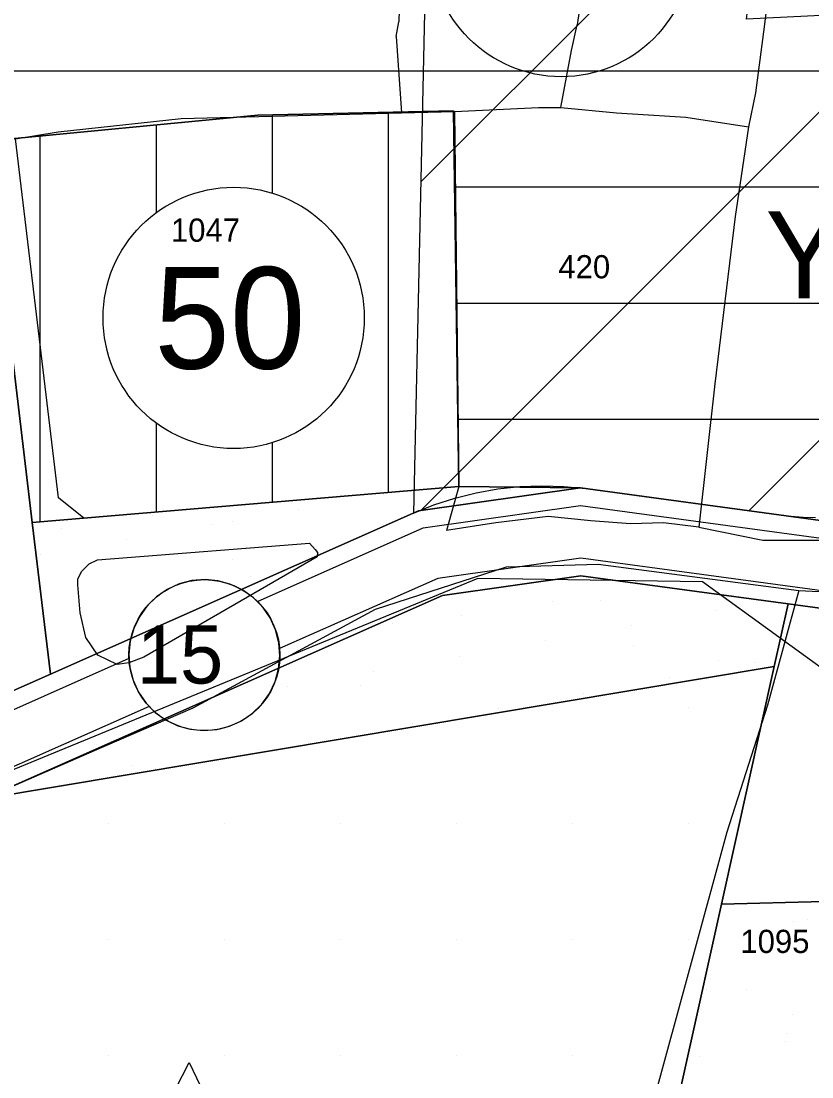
# Model space of a CAD drawing. Extents: x 410727 to 412947, y 4463506 to 4466382.
# Drawn here: x 410944.2 to 411080.4, y 4465992.7 to 4466174.6 of the extents above; entities that cross this region are included whole.
import ezdxf

# ---------------------------------------------------------------- set-up
doc = ezdxf.new("R2010")
doc.units = 0
for name, color, linetype in [('ADAKENARI', 7, 'Continuous'), ('KALDIRIM', 7, 'Continuous'), ('KDS_PARSEL_NO', 7, 'Continuous'), ('KDS_PL', 7, 'Continuous'), ('PL_AYA_PARK_DINLENME', 7, 'Continuous'), ('PL_K_TALI_IS_MER', 7, 'Continuous'), ('PL_KON_MEV_050', 7, 'Continuous'), ('PL_KON_ONE_50', 7, 'Continuous'), ('PL_OZEL_EGITIM', 7, 'Continuous'), ('PL_SAY_SAGLIK_TESIS', 7, 'Continuous'), ('sembol', 7, 'Continuous'), ('sm_yol_beyaz', 7, 'Continuous'), ('sm_yol_genisligi', 7, 'Continuous'), ('SNR_KOYLER', 7, 'Continuous'), ('SNR_TR_AZGELISME', 7, 'Continuous'), ('TR_AZYOGUNLUK_MESKUN', 7, 'Continuous'), ('TR_GELİŞME_KONUT_ÇOKAZ', 7, 'Continuous'), ('TR_OZEL_EGITIM', 7, 'Continuous'), ('TR_PARKALANI', 7, 'Continuous'), ('TR_TİCARET', 7, 'Continuous'), ('YAZI_jeolojik_durum', 7, 'Continuous'), ('Yerlesime_uygunluk_sınırı', 7, 'Continuous')]:
    doc.layers.add(name, color=color, linetype=linetype)

msp = doc.modelspace()

# ---------------------------------------------------------------- linework, layer by layer
at = {"layer": 'ADAKENARI'}
for p, q in [((410984.99, 4466158.37), (410938.28, 4466153.9)), ((411018.73, 4466159.08), (410984.99, 4466158.37)), ((411019.64, 4466094.39), (411018.73, 4466159.08)), ((411040.6, 4466094.16), (411019.64, 4466094.39)), ((411083.21, 4466088.38), (411040.6, 4466094.16))]:
    msp.add_line(p, q, dxfattribs=at)
for points in [[(411019.64, 4466094.39), (410946.16, 4466088.17), (410940.58, 4466134.71), (410938.28, 4466153.9), (410984.99, 4466158.37), (411018.73, 4466159.08), (411019.64, 4466094.39)], [(410940.58, 4466134.71), (410946.16, 4466088.17), (410949.29, 4466062.09), (410932.63, 4466054.71), (410890.07, 4466042.42), (410861.68, 4466035.58), (410832.1, 4466067.18), (410861.94, 4466095.56), (410895.48, 4466136.13), (410940.58, 4466134.71)], [(411132.14, 4466081.75), (411147.89, 4466089.51), (411156.49, 4466097.39), (411117.76, 4466023.84), (411064.87, 4466022.46), (411073.95, 4466063.4), (411076.34, 4466074.17), (411083.51, 4466073.2), (411132.14, 4466081.75)], [(411012.66, 4466090.19), (410949.29, 4466062.09), (410946.16, 4466088.17), (411019.64, 4466094.39), (411040.6, 4466094.16), (411012.66, 4466090.19)], [(411073.95, 4466063.4), (410937.77, 4466040.58), (411016.83, 4466075.63), (411040.65, 4466079.02), (411076.34, 4466074.17), (411073.95, 4466063.4)], [(410887.08, 4465997.07), (410889.8, 4466010.71), (410893.2, 4466027.74), (410893.9, 4466027.91), (410937.77, 4466040.58), (411073.95, 4466063.4), (411064.87, 4466022.46), (411041.23, 4465915.91), (410930.02, 4465892.38), (410878.63, 4465910.07), (410880.97, 4465951.25), (410881.64, 4465963), (410882.74, 4465970.47), (410885.14, 4465986.69), (410887.08, 4465997.07)], [(411041.23, 4465915.91), (411064.87, 4466022.46), (411117.76, 4466023.84), (411081.79, 4465955.55), (411117.13, 4465936.94), (411082.07, 4465924.54), (411082.97, 4465906.06), (411094.38, 4465893.75), (411095.5, 4465888.94), (411140, 4465889.38), (411204, 4465889.97), (411200.96, 4465897.85), (411190.46, 4465910.39), (411170, 4465921.75), (411155, 4465929), (411125.66, 4465939.96), (411143.96, 4465946.27), (411155.98, 4465967.98), (411178.81, 4465960.97), (411207.01, 4465952.32), (411232.5, 4465944.5), (411260, 4465940.47), (411281.5, 4465952.98), (411373.01, 4465940.76)]]:
    msp.add_lwpolyline(points, dxfattribs=at)
at = {"layer": 'KALDIRIM'}
for points in [[(410984.94, 4466074.62), (411013.49, 4466087.27), (411040.61, 4466091.13), (411083.27, 4466085.34), (411128.38, 4466093.27), (411141.05, 4466099.51), (411189.58, 4466143.97), (411190.55, 4466144.96), (411191.42, 4466146.05), (411192.16, 4466147.22), (411192.78, 4466148.47), (411193.26, 4466149.77), (411193.6, 4466151.12), (411193.8, 4466152.5), (411193.85, 4466153.88), (411193.32, 4466188.89)], [(411338.13, 4466004.27), (411326.82, 4466006.63), (411307.37, 4466018.9), (411272.72, 4466063.22), (411200.86, 4466131.17), (411199.58, 4466132.17), (411198.14, 4466132.91), (411196.58, 4466133.37), (411194.96, 4466133.54), (411193.34, 4466133.4), (411191.78, 4466132.96), (411190.32, 4466132.24), (411189.03, 4466131.26), (411146.18, 4466092.01), (411131.2, 4466084.63), (411083.45, 4466076.24), (411040.64, 4466082.04), (411015.99, 4466078.54), (410988.76, 4466066.47)], [(410793.68, 4466016.13), (410890.83, 4466039.51), (410933.65, 4466051.88), (410962.82, 4466064.81)], [(410966.29, 4466056.5), (410936.74, 4466043.41), (410893.14, 4466030.81), (410793.57, 4466006.85)]]:
    msp.add_lwpolyline(points, dxfattribs=at)
at = {"layer": 'KDS_PL'}
for p, q in [((411009.79, 4466197.41), (411009.29, 4466174.42)), ((411074.69, 4466193.46), (411072.1, 4466172.69)), ((411042.48, 4466190.49), (411040.02, 4466173.92)), ((411008.85, 4466171.88), (411009.29, 4466174.42)), ((411039.05, 4466169.48), (411040.02, 4466173.92)), ((411072.1, 4466172.69), (411070.74, 4466162.18)), ((411008.85, 4466171.88), (411009.73, 4466158.78)), ((411037.21, 4466159.7), (411039.05, 4466169.48)), ((411070.74, 4466162.18), (411069.51, 4466156.37)), ((411018.9, 4466159.01), (411033.34, 4466159.7)), ((411033.34, 4466159.7), (411037.21, 4466159.7)), ((411037.21, 4466159.7), (411046.79, 4466158.78)), ((410950.62, 4466155.49), (410971.78, 4466157.81)), ((410971.78, 4466157.81), (411009.73, 4466158.78)), ((411009.73, 4466158.78), (411018.9, 4466159.01)), ((411018.9, 4466159.01), (411019.64, 4466094.39)), ((411046.79, 4466158.78), (411058.75, 4466158.04)), ((411058.75, 4466158.04), (411069.51, 4466156.37)), ((411069.51, 4466156.37), (411067.22, 4466140.89)), ((410943.27, 4466154.29), (410950.62, 4466155.49)), ((410950.69, 4466092.45), (410943.27, 4466154.29)), ((411067.22, 4466140.89), (411063.73, 4466112.11)), ((411063.73, 4466112.11), (411060.96, 4466087.38)), ((411019.64, 4466094.39), (410979.9, 4466091.02)), ((411019.64, 4466094.39), (411017.51, 4466086.83)), ((410955.02, 4466088.92), (410950.69, 4466092.45)), ((410979.9, 4466091.02), (410955.02, 4466088.92)), ((411035, 4466089.23), (411025.98, 4466088.12)), ((411042.37, 4466088.49), (411035, 4466089.23)), ((411049.18, 4466087.94), (411042.37, 4466088.49)), ((411025.98, 4466088.12), (411017.51, 4466086.83)), ((411054.89, 4466088.12), (411049.18, 4466087.94)), ((411060.96, 4466087.38), (411054.89, 4466088.12)), ((411060.96, 4466087.38), (411072.01, 4466085.17)), ((411072.01, 4466085.17), (411084.35, 4466085.17)), ((410957.37, 4466081.79), (410993.91, 4466084.63)), ((410993.91, 4466084.63), (410994.91, 4466083.56)), ((410994.91, 4466083.56), (410995.27, 4466083.03)), ((410995.27, 4466083.03), (410995.21, 4466082.26)), ((410955.95, 4466081.08), (410957.37, 4466081.79)), ((410995.21, 4466082.26), (410965.4, 4466065.03)), ((410954, 4466078.49), (410954.71, 4466079.79)), ((410954.71, 4466079.79), (410955.95, 4466081.08)), ((411005.27, 4466073.27), (411027.84, 4466080.59)), ((411027.84, 4466080.59), (411043.65, 4466081.03)), ((411043.65, 4466081.03), (411078.18, 4466076.46)), ((410954, 4466077.48), (410954, 4466078.49)), ((410954.42, 4466072.64), (410954, 4466077.48)), ((411078.18, 4466076.46), (411072.77, 4466056.71)), ((411078.18, 4466076.46), (411083.99, 4466076.22)), ((410955.36, 4466068.39), (410954.42, 4466072.64)), ((410973.89, 4466056.27), (411005.27, 4466073.27)), ((410957.43, 4466065.32), (410955.36, 4466068.39)), ((410960.79, 4466063.73), (410957.43, 4466065.32)), ((410965.4, 4466065.03), (410962.8, 4466064.02)), ((410962.8, 4466064.02), (410960.79, 4466063.73)), ((410956.89, 4466048.9), (410973.89, 4466056.27)), ((411072.77, 4466056.71), (411065.8, 4466034.87)), ((410937.77, 4466040.58), (410956.89, 4466048.9)), ((411065.8, 4466034.87), (411048.33, 4465971))]:
    msp.add_line(p, q, dxfattribs=at)
at = {"layer": 'PL_AYA_PARK_DINLENME'}
for points in [[(411012.66, 4466090.19), (411040.6, 4466094.16), (411019.64, 4466094.39), (410946.16, 4466088.17), (410949.29, 4466062.09), (411012.66, 4466090.19)], [(411073.95, 4466063.4), (411076.34, 4466074.17), (411040.65, 4466079.02), (411016.83, 4466075.63), (410937.77, 4466040.58), (411073.95, 4466063.4)], [(411081.79, 4465955.55), (411117.76, 4466023.84), (411064.87, 4466022.46), (411041.23, 4465915.91)]]:
    msp.add_lwpolyline(points, dxfattribs=at)
at = {"layer": 'PL_K_TALI_IS_MER'}
msp.add_lwpolyline([(410946.16, 4466088.17), (410940.58, 4466134.71), (410895.48, 4466136.13), (410861.94, 4466095.56), (410832.1, 4466067.18), (410861.68, 4466035.58), (410890.07, 4466042.42), (410932.63, 4466054.71), (410949.29, 4466062.09), (410946.16, 4466088.17)], dxfattribs=at)
at = {"layer": 'PL_KON_MEV_050'}
msp.add_lwpolyline([(411018.73, 4466159.08), (410984.99, 4466158.37), (410938.28, 4466153.9), (410940.58, 4466134.71), (410946.16, 4466088.17), (411019.64, 4466094.39), (411018.73, 4466159.08)], dxfattribs=at)
at = {"layer": 'PL_KON_ONE_50'}
msp.add_lwpolyline([(411018.73, 4466159.08), (411019.64, 4466094.39), (411040.6, 4466094.16), (411083.21, 4466088.38), (411127.43, 4466096.15), (411139.34, 4466102.02), (411143.99, 4466106.28), (411135.74, 4466178.25), (411069.2, 4466174.92), (411071.88, 4466196.56), (411061.36, 4466220.11), (411049.97, 4466245.63), (410970.35, 4466244.04), (410934.05, 4466189.23), (410938.28, 4466153.9), (410984.99, 4466158.37), (411018.73, 4466159.08)], dxfattribs=at)
at = {"layer": 'PL_OZEL_EGITIM'}
msp.add_lwpolyline([(410887.08, 4465997.07), (410885.14, 4465986.69), (410882.74, 4465970.47), (410881.64, 4465963), (410880.97, 4465951.25), (410878.63, 4465910.07), (410930.02, 4465892.38), (411041.23, 4465915.91), (411064.87, 4466022.46), (411073.95, 4466063.4), (410937.77, 4466040.58), (410893.9, 4466027.91), (410893.2, 4466027.74), (410889.8, 4466010.71), (410887.08, 4465997.07)], dxfattribs=at)
at = {"layer": 'PL_SAY_SAGLIK_TESIS'}
msp.add_lwpolyline([(411073.95, 4466063.4), (411064.87, 4466022.46), (411117.76, 4466023.84), (411156.49, 4466097.39), (411147.89, 4466089.51), (411132.14, 4466081.75), (411083.51, 4466073.2), (411076.34, 4466074.17), (411073.95, 4466063.4)], dxfattribs=at)
at = {"layer": 'sembol'}
for p, q in [((410960.01, 4465969.51), (410973.16, 4465995.17)), ((410973.16, 4465995.17), (410985.8, 4465969.25))]:
    msp.add_line(p, q, dxfattribs=at)
for centre in [(411037.28, 4466187.48), (410980.85, 4466123.44)]:
    msp.add_circle(centre, 22.5, dxfattribs=at)
at = {"layer": 'sm_yol_beyaz'}
msp.add_lwpolyline([(410988.8, 4466065.23), (410988.63, 4466067.49), (410988.07, 4466069.69), (410987.13, 4466071.75), (410985.85, 4466073.62), (410984.26, 4466075.24), (410982.42, 4466076.55), (410980.37, 4466077.53), (410978.19, 4466078.14), (410975.93, 4466078.36), (410973.67, 4466078.19), (410971.48, 4466077.62), (410969.42, 4466076.68), (410967.55, 4466075.4), (410965.93, 4466073.82), (410964.61, 4466071.97), (410963.63, 4466069.93), (410963.03, 4466067.74), (410962.81, 4466065.49), (410962.98, 4466063.23), (410963.55, 4466061.04), (410964.48, 4466058.97), (410965.77, 4466057.1), (410967.35, 4466055.48), (410969.2, 4466054.17), (410971.24, 4466053.19), (410973.42, 4466052.58), (410975.68, 4466052.36), (410977.94, 4466052.54), (410980.13, 4466053.1), (410982.2, 4466054.04), (410984.06, 4466055.32), (410985.68, 4466056.91), (410987, 4466058.75), (410987.98, 4466060.79), (410988.59, 4466062.98), (410988.8, 4466065.23)], dxfattribs=at)
at = {"layer": 'sm_yol_genisligi'}
msp.add_circle((410975.81, 4466065.36), 13, dxfattribs=at)
at = {"layer": 'SNR_KOYLER'}
for p, q in [((411016.4, 4466295.47), (411011.82, 4466089.82)), ((411022.64, 4466093.33), (411026.37, 4466093.99)), ((411026.37, 4466093.99), (411030.14, 4466094.39)), ((411030.14, 4466094.39), (411033.94, 4466094.54)), ((411033.94, 4466094.54), (411037.73, 4466094.42)), ((411037.73, 4466094.42), (411041.51, 4466094.04)), ((411041.51, 4466094.04), (411074.73, 4466089.53)), ((411015.34, 4466091.23), (411018.95, 4466092.41)), ((411018.95, 4466092.41), (411022.64, 4466093.33)), ((411011.82, 4466089.82), (411015.34, 4466091.23)), ((411074.73, 4466089.53), (411076.84, 4466089.29)), ((411076.84, 4466089.29), (411078.95, 4466089.12)), ((411078.95, 4466089.12), (411081.07, 4466089.04))]:
    msp.add_line(p, q, dxfattribs=at)
at = {"layer": 'SNR_TR_AZGELISME'}
for p, q in [((411013.09, 4466146.88), (411192.81, 4466326.59)), ((411013.12, 4466090.34), (411248.72, 4466325.94)), ((411069.58, 4466090.23), (411304.63, 4466325.28))]:
    msp.add_line(p, q, dxfattribs=at)
at = {"layer": 'TR_AZYOGUNLUK_MESKUN'}
for p, q in [((410987.54, 4466144.92), (410987.54, 4466158.42)), ((411007.54, 4466093.36), (411007.54, 4466158.84)), ((410967.54, 4466141.58), (410967.54, 4466156.7)), ((410947.54, 4466088.29), (410947.54, 4466154.79)), ((410967.54, 4466089.98), (410967.54, 4466105.3)), ((410987.54, 4466091.67), (410987.54, 4466101.96))]:
    msp.add_line(p, q, dxfattribs=at)
at = {"layer": 'TR_GELİŞME_KONUT_ÇOKAZ'}
for p, q in [((410936.83, 4466166), (411137.14, 4466166)), ((411018.92, 4466146), (411139.43, 4466146)), ((411019.2, 4466126), (411141.73, 4466126)), ((411019.48, 4466106), (411143.68, 4466106))]:
    msp.add_line(p, q, dxfattribs=at)
at = {"layer": 'TR_OZEL_EGITIM'}
for p, q in [((411059.22, 4466056.41), (411059.22, 4466056.41)), ((410959.22, 4466036.41), (410959.22, 4466036.41)), ((410979.22, 4466036.41), (410979.22, 4466036.41)), ((410999.22, 4466036.41), (410999.22, 4466036.41)), ((411019.22, 4466036.41), (411019.22, 4466036.41)), ((411039.22, 4466036.41), (411039.22, 4466036.41)), ((411059.22, 4466036.41), (411059.22, 4466036.41)), ((410959.22, 4466016.41), (410959.22, 4466016.41)), ((410979.22, 4466016.41), (410979.22, 4466016.41)), ((410999.22, 4466016.41), (410999.22, 4466016.41)), ((411019.22, 4466016.41), (411019.22, 4466016.41)), ((411039.22, 4466016.41), (411039.22, 4466016.41)), ((411059.22, 4466016.41), (411059.22, 4466016.41)), ((410959.22, 4465996.41), (410959.22, 4465996.41)), ((410979.22, 4465996.41), (410979.22, 4465996.41)), ((410999.22, 4465996.41), (410999.22, 4465996.41)), ((411019.22, 4465996.41), (411019.22, 4465996.41)), ((411039.22, 4465996.41), (411039.22, 4465996.41))]:
    msp.add_line(p, q, dxfattribs=at)
at = {"layer": 'TR_PARKALANI'}
for p, q in [((411006.7, 4466093.08), (411006.7, 4466093.08)), ((411006.7, 4466093.08), (411006.7, 4466093.08)), ((411016.55, 4466092.25), (411016.55, 4466092.25)), ((411016.55, 4466092.25), (411016.55, 4466092.25)), ((411028.5, 4466093.77), (411028.5, 4466093.77)), ((410991.93, 4466090.47), (410991.93, 4466090.47)), ((410991.93, 4466090.47), (410991.93, 4466090.47)), ((410966.8, 4466089.41), (410966.8, 4466089.41)), ((410951.16, 4466087.09), (410951.16, 4466087.09)), ((410977.16, 4466087.87), (410977.16, 4466087.87)), ((410977.16, 4466087.87), (410977.16, 4466087.87)), ((410980.71, 4466088.29), (410980.71, 4466088.29)), ((410980.71, 4466088.29), (410980.71, 4466088.29)), ((410962.39, 4466085.26), (410962.39, 4466085.26)), ((410962.39, 4466085.26), (410962.39, 4466085.26)), ((410947.61, 4466082.66), (410947.61, 4466082.66)), ((410947.61, 4466082.66), (410947.61, 4466082.66)), ((410980.71, 4466081.88), (410980.71, 4466081.88)), ((410983.82, 4466078.89), (410983.82, 4466078.89)), ((410983.82, 4466078.89), (410983.82, 4466078.89)), ((410969.05, 4466076.28), (410969.05, 4466076.28)), ((410969.05, 4466076.28), (410969.05, 4466076.28)), ((411027.85, 4466076.77), (411027.85, 4466076.77)), ((411027.85, 4466076.77), (411027.85, 4466076.77)), ((411035.74, 4466074.57), (411035.74, 4466074.57)), ((411043.99, 4466074.7), (411043.99, 4466074.7)), ((411043.99, 4466074.7), (411043.99, 4466074.7)), ((410954.27, 4466073.68), (410954.27, 4466073.68)), ((410954.27, 4466073.68), (410954.27, 4466073.68)), ((411020.1, 4466072.25), (411020.1, 4466072.25)), ((411064.06, 4466073), (411064.06, 4466073)), ((411064.06, 4466073), (411064.06, 4466073)), ((411008.15, 4466070.74), (411008.15, 4466070.74)), ((411008.15, 4466070.74), (411008.15, 4466070.74)), ((411049.29, 4466070.4), (411049.29, 4466070.4)), ((411049.29, 4466070.4), (411049.29, 4466070.4)), ((411034.51, 4466067.79), (411034.51, 4466067.79)), ((411034.51, 4466067.79), (411034.51, 4466067.79)), ((411049.65, 4466067.04), (411049.65, 4466067.04)), ((411019.74, 4466065.19), (411019.74, 4466065.19)), ((411019.74, 4466065.19), (411019.74, 4466065.19)), ((411064.42, 4466064.44), (411064.42, 4466064.44)), ((411070.72, 4466064.02), (411070.72, 4466064.02)), ((411070.72, 4466064.02), (411070.72, 4466064.02)), ((411004.97, 4466062.58), (411004.97, 4466062.58)), ((411004.97, 4466062.58), (411004.97, 4466062.58)), ((411055.95, 4466061.42), (411055.95, 4466061.42)), ((411055.95, 4466061.42), (411055.95, 4466061.42)), ((410990.2, 4466059.98), (410990.2, 4466059.98)), ((410990.2, 4466059.98), (410990.2, 4466059.98)), ((411002.73, 4466060.08), (411002.73, 4466060.08)), ((410987.09, 4466057.77), (410987.09, 4466057.77)), ((411041.17, 4466058.81), (411041.17, 4466058.81)), ((411041.17, 4466058.81), (411041.17, 4466058.81)), ((411026.4, 4466056.21), (411026.4, 4466056.21)), ((411026.4, 4466056.21), (411026.4, 4466056.21)), ((411011.63, 4466053.6), (411011.63, 4466053.6)), ((411011.63, 4466053.6), (411011.63, 4466053.6)), ((410996.86, 4466051), (410996.86, 4466051)), ((410996.86, 4466051), (410996.86, 4466051)), ((410982.09, 4466048.39), (410982.09, 4466048.39)), ((410982.09, 4466048.39), (410982.09, 4466048.39)), ((410963.42, 4466046.26), (410963.42, 4466046.26)), ((410967.31, 4466045.79), (410967.31, 4466045.79)), ((410967.31, 4466045.79), (410967.31, 4466045.79)), ((410952.54, 4466043.19), (410952.54, 4466043.19)), ((410952.54, 4466043.19), (410952.54, 4466043.19)), ((411077.35, 4466019.4), (411077.35, 4466019.4)), ((411077.35, 4466019.4), (411077.35, 4466019.4)), ((411079.69, 4466019.89), (411079.69, 4466019.89)), ((411062.31, 4466007.72), (411062.31, 4466007.72)), ((411069.24, 4466007.82), (411069.24, 4466007.82)), ((411069.24, 4466007.82), (411069.24, 4466007.82)), ((411077.11, 4466003.47), (411077.11, 4466003.47)), ((411077.11, 4466003.47), (411077.11, 4466003.47)), ((411076.22, 4466000.2), (411076.22, 4466000.2)), ((411075.9, 4465998.84), (411075.9, 4465998.84)), ((411075.9, 4465998.84), (411075.9, 4465998.84)), ((411061.13, 4465996.23), (411061.13, 4465996.23)), ((411061.13, 4465996.23), (411061.13, 4465996.23))]:
    msp.add_line(p, q, dxfattribs=at)
at = {"layer": 'TR_TİCARET'}
msp.add_lwpolyline([(410932.63, 4466054.71), (410949.29, 4466062.09), (410946.16, 4466088.17), (410940.58, 4466134.71), (410895.48, 4466136.13), (410861.94, 4466095.56), (410832.1, 4466067.18), (410861.68, 4466035.58), (410890.07, 4466042.42), (410932.63, 4466054.71)], dxfattribs=at)
at = {"layer": 'Yerlesime_uygunluk_sınırı'}
msp.add_lwpolyline([(411249.96, 4466080.27), (411207.16, 4466048.84), (411087.92, 4466058.92), (411061.58, 4466077.97), (411022.9, 4466078.53), (410939.01, 4466044.04), (410793.61, 4466010.63)], dxfattribs=at)

# ---------------------------------------------------------------- texts
at = {"layer": 'KDS_PARSEL_NO'}
for s, p in [('1047', (410970.04, 4466136.56)), ('420', (411036.77, 4466130.25)), ('1095', (411068.12, 4466014.05))]:
    msp.add_text(s, height=4, dxfattribs=at).set_placement(p)
at = {"layer": 'sembol'}
msp.add_text('50', height=17.5, dxfattribs=at).set_placement((410967.18, 4466114.69))
at = {"layer": 'sm_yol_genisligi'}
msp.add_text('15', height=10, dxfattribs=at).set_placement((410964.17, 4466060.46))
at = {"layer": 'YAZI_jeolojik_durum'}
msp.add_text('Y.Ö.A-5', height=15, dxfattribs=at).set_placement((411072.42, 4466126.81))

doc.saveas('drawing.dxf')
